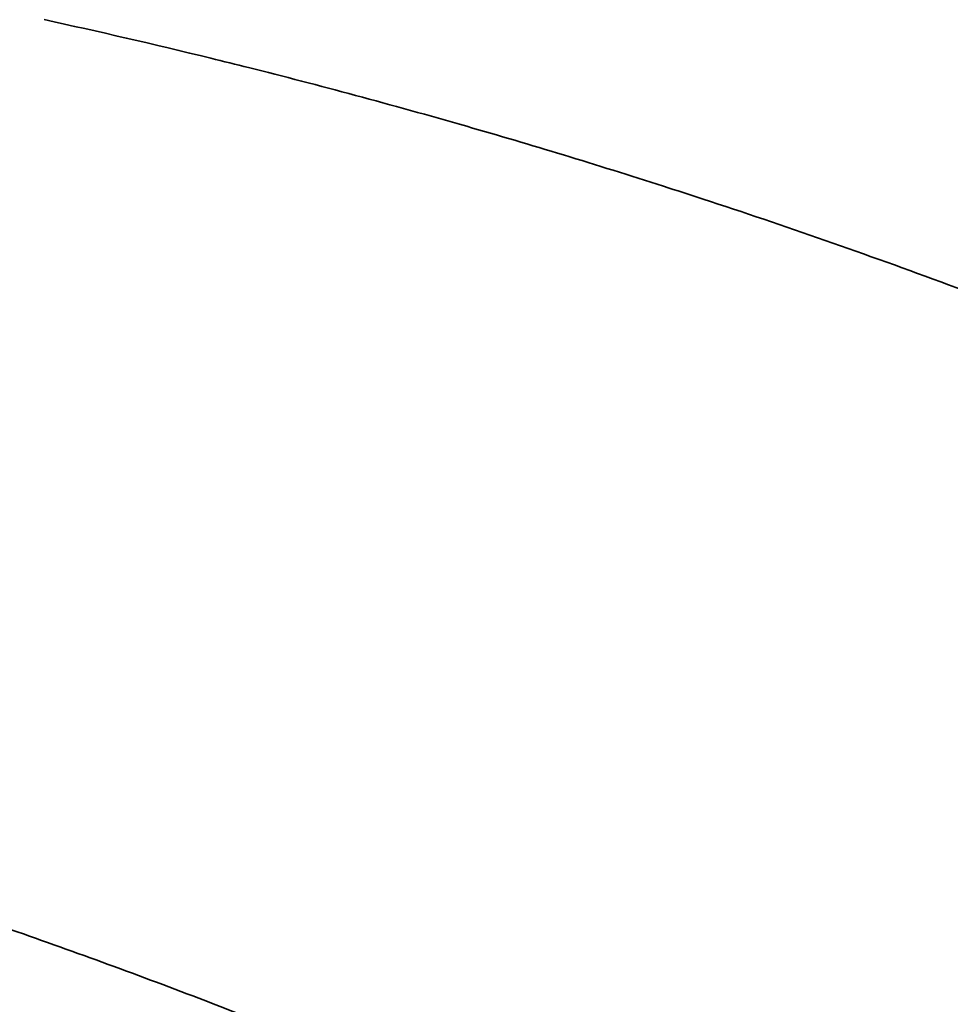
# Model space of a CAD drawing. Header units: millimetres. Extents: x 0 to 6049, y -120 to 1682.
# Tile 633 of 794: x 2022.21 to 2023.82, y 924.59 to 926.29. Entities that reach past the tile are written whole.
import ezdxf

# ---------------------------------------------------------------- set-up
doc = ezdxf.new("R2010")
doc.units = ezdxf.units.MM
doc.header["$LTSCALE"] = 2
doc.layers.add('Sichtbar schmal (ISO)', color=7, linetype='Continuous', lineweight=35)

msp = doc.modelspace()

# ---------------------------------------------------------------- linework, layer by layer
at = {"layer": 'Sichtbar schmal (ISO)'}
for points, knots in [([(2025.9157, 925.6547), (2025.8151, 925.7115), (2025.7093, 925.7696), (2025.5993, 925.828), (2025.4893, 925.8865), (2025.375, 925.9454), (2025.2539, 926.0055), (2025.1328, 926.0656), (2025.0048, 926.1268), (2024.8701, 926.1883), (2024.7354, 926.2499), (2024.594, 926.3118), (2024.4489, 926.372), (2024.3039, 926.4322), (2024.1552, 926.4908), (2024.007, 926.546), (2023.8587, 926.6012), (2023.7109, 926.653), (2023.5654, 926.701), (2023.4199, 926.749), (2023.2768, 926.7931), (2023.1404, 926.8327), (2023.004, 926.8723), (2022.8744, 926.9073), (2022.7482, 926.9393), (2022.622, 926.9713), (2022.4992, 927.0002), (2022.381, 927.0263)], [0, 0, 0, 0, 0.111111, 0.111111, 0.111111, 0.222222, 0.222222, 0.222222, 0.333333, 0.333333, 0.333333, 0.444444, 0.444444, 0.444444, 0.555556, 0.555556, 0.555556, 0.666667, 0.666667, 0.666667, 0.777778, 0.777778, 0.777778, 0.888889, 0.888889, 0.888889, 1, 1, 1, 1]), ([(2025.6451, 924.9778), (2025.5491, 925.032), (2025.4484, 925.0872), (2025.3429, 925.1432), (2025.2917, 925.1704), (2025.2394, 925.1977), (2025.1858, 925.2253), (2025.129, 925.2544), (2025.0707, 925.2838), (2025.0108, 925.3135), (2024.8942, 925.3712), (2024.7713, 925.4299), (2024.6418, 925.4888), (2024.5124, 925.5478), (2024.3764, 925.6071), (2024.237, 925.6648), (2024.1649, 925.6946), (2024.0919, 925.724), (2024.0184, 925.7527), (2023.9499, 925.7795), (2023.8811, 925.8057), (2023.8123, 925.8312), (2023.6699, 925.8839), (2023.5279, 925.9334), (2023.3881, 925.9792), (2023.3652, 925.9867), (2023.3424, 925.9941), (2023.3196, 926.0014), (2023.2034, 926.0387), (2023.0893, 926.0733), (2022.9797, 926.1048), (2022.8487, 926.1425), (2022.7242, 926.1758), (2022.6027, 926.2063), (2022.5809, 926.2118), (2022.5593, 926.2171), (2022.5377, 926.2224), (2022.4389, 926.2466), (2022.3424, 926.2688), (2022.2496, 926.289)], [0.0000049, 0.0000049, 0.0000049, 0.0000049, 0.1111111, 0.1111111, 0.1111111, 0.1650744, 0.1650744, 0.1650744, 0.2222222, 0.2222222, 0.2222222, 0.3333333, 0.3333333, 0.3333333, 0.4444444, 0.4444444, 0.4444444, 0.5019343, 0.5019343, 0.5019343, 0.5555556, 0.5555556, 0.5555556, 0.6666667, 0.6666667, 0.6666667, 0.684873, 0.684873, 0.684873, 0.7777778, 0.7777778, 0.7777778, 0.8888889, 0.8888889, 0.8888889, 0.9087777, 0.9087777, 0.9087777, 1, 1, 1, 1]), ([(2024.1879, 923.8099), (2024.0777, 923.8721), (2023.9662, 923.933), (2023.8541, 923.992), (2023.8185, 924.0108), (2023.7828, 924.0294), (2023.7471, 924.0478), (2023.6705, 924.0872), (2023.5939, 924.1257), (2023.5175, 924.1631), (2023.4198, 924.211), (2023.3224, 924.257), (2023.2254, 924.3014), (2023.2111, 924.308), (2023.1968, 924.3145), (2023.1825, 924.3209), (2023.0713, 924.3713), (2022.9604, 924.4196), (2022.8496, 924.4658), (2022.7779, 924.4958), (2022.7062, 924.5249), (2022.6344, 924.5532), (2022.5953, 924.5686), (2022.5561, 924.5838), (2022.517, 924.5988), (2022.4058, 924.6413), (2022.2941, 924.682), (2022.1821, 924.7209), (2022.111, 924.7456), (2022.0397, 924.7696), (2021.9683, 924.7928), (2021.9272, 924.8062), (2021.886, 924.8193), (2021.8448, 924.8322), (2021.7319, 924.8675), (2021.6186, 924.9009), (2021.5065, 924.9322), (2021.3944, 924.9634), (2021.2834, 924.9924), (2021.1697, 925.0202), (2021.0561, 925.0481), (2020.9396, 925.0746), (2020.822, 925.0993)], [0.0000002, 0.0000002, 0.0000002, 0.0000002, 0.1, 0.1, 0.1, 0.1318138, 0.1318138, 0.1318138, 0.2, 0.2, 0.2, 0.2871675, 0.2871675, 0.2871675, 0.3, 0.3, 0.3, 0.4, 0.4, 0.4, 0.4647498, 0.4647498, 0.4647498, 0.5, 0.5, 0.5, 0.6, 0.6, 0.6, 0.6634703, 0.6634703, 0.6634703, 0.7, 0.7, 0.7, 0.8, 0.8, 0.8, 0.9, 0.9, 0.9, 0.9999996, 0.9999996, 0.9999996, 0.9999996])]:
    msp.add_open_spline(points, degree=3, knots=knots, dxfattribs=at)

doc.saveas('drawing.dxf')
